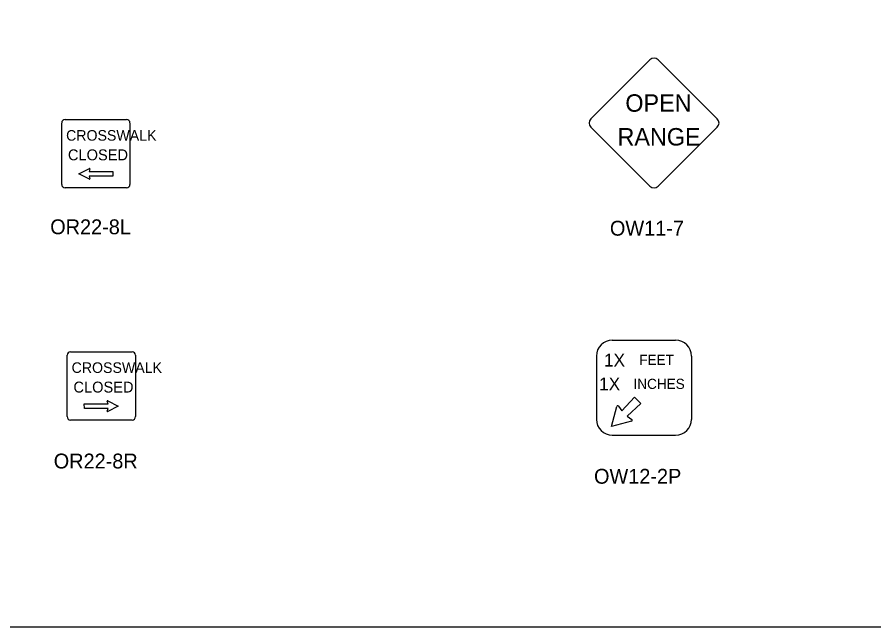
# Model space of a CAD drawing. Extents: x 42133 to 45533, y 41351 to 47951.
# Drawn here: x 42944.1 to 43376.2, y 43601.4 to 43909 of the extents above; entities that cross this region are included whole.
import ezdxf

# ---------------------------------------------------------------- set-up
doc = ezdxf.new("R2010")
doc.units = 0
doc.layers.add('P_ODOT_PLAN_Border', color=7, linetype='Continuous')
doc.layers.add('P_TRAF_SIGN_SignDetails', color=7, linetype='Continuous')

msp = doc.modelspace()

# ---------------------------------------------------------------- linework, layer by layer
at = {"layer": 'P_ODOT_PLAN_Border'}
msp.add_lwpolyline([(42208.34, 43601.35), (43808.34, 43601.35), (43808.34, 44601.35), (42208.34, 44601.35)], close=True, dxfattribs=at)
at = {"layer": 'P_TRAF_SIGN_SignDetails'}
for p, q in [((43263.26, 43887.47), (43233.53, 43857.72)), ((43297.25, 43857.72), (43267.51, 43887.47)), ((42966.6, 43824.61), (42966.6, 43855.6)), ((42968.33, 43857.33), (42999.31, 43857.33)), ((43001.04, 43855.6), (43001.04, 43824.61)), ((43233.53, 43853.49), (43263.27, 43823.74)), ((43267.51, 43823.74), (43297.25, 43853.49)), ((42980.58, 43827.24), (42975.31, 43829.92)), ((42975.32, 43829.94), (42980.59, 43832.65)), ((42992.38, 43828.7), (42980.44, 43828.72)), ((42980.44, 43828.72), (42980.84, 43827.43)), ((42980.84, 43832.46), (42980.45, 43831.12)), ((42980.45, 43831.12), (42992.39, 43831.1)), ((42992.39, 43831.1), (42992.38, 43828.7)), ((42999.31, 43822.89), (42968.33, 43822.89)), ((43244.29, 43746), (43276.25, 43746)), ((42969.38, 43707.43), (42969.38, 43738.42)), ((42971.1, 43740.15), (43002.09, 43740.15)), ((43003.81, 43738.42), (43003.81, 43707.43)), ((43236.3, 43738), (43236.3, 43706.04)), ((43284.25, 43738), (43284.25, 43706.04)), ((43249.15, 43710.42), (43255.48, 43717.2)), ((43255.48, 43717.2), (43258.64, 43714.03)), ((42978.02, 43713.92), (42989.96, 43713.94)), ((42978.03, 43711.52), (42978.02, 43713.92)), ((42989.96, 43713.94), (42989.57, 43715.28)), ((42989.82, 43715.47), (42995.08, 43712.76)), ((42995.1, 43712.74), (42989.83, 43710.06)), ((43243.95, 43702.51), (43246.63, 43712.6)), ((43247.49, 43712.76), (43249.15, 43710.42)), ((43258.64, 43714.03), (43251.86, 43707.71)), ((42989.97, 43711.54), (42978.03, 43711.52)), ((42989.57, 43710.25), (42989.97, 43711.54)), ((43251.86, 43707.71), (43254.2, 43706.04)), ((43002.09, 43705.71), (42971.1, 43705.71)), ((43254.04, 43705.19), (43243.95, 43702.51)), ((43244.29, 43698.05), (43276.25, 43698.05))]:
    msp.add_line(p, q, dxfattribs=at)
for centre, radius, start, end in [((43265.38, 43885.35), 3, 45, 135), ((42968.32, 43855.61), 1.72, 90, 180), ((42999.31, 43855.61), 1.72, 0, 90), ((43235.64, 43855.6), 3, 135, 225), ((43295.13, 43855.6), 3, 315, 45), ((42980.67, 43832.49), 0.179, 353.1683, 117.1809), ((42980.67, 43832.49), 0.179, 353.1694, 117.1811), ((42968.32, 43824.62), 1.72, 180, 270), ((42980.67, 43827.4), 0.179, 243.127, 7.3525), ((42999.31, 43824.62), 1.72, 270, 0), ((43265.38, 43825.86), 3, 225, 315), ((43244.29, 43738.01), 7.99, 90, 180), ((43244.29, 43738.01), 7.99, 90, 180), ((43276.26, 43738.01), 7.99, 0, 90), ((43276.26, 43738.01), 7.99, 0, 90), ((42971.09, 43738.43), 1.72, 90, 180), ((43002.08, 43738.43), 1.72, 0, 90), ((42989.74, 43715.31), 0.179, 62.8191, 186.8317), ((42989.74, 43715.31), 0.179, 62.8189, 186.8306), ((43247.09, 43712.48), 0.479, 35.5377, 165.1414), ((42989.74, 43710.22), 0.179, 172.6475, 296.873), ((42971.09, 43707.44), 1.72, 180, 270), ((43002.08, 43707.44), 1.72, 270, 0), ((43244.29, 43706.04), 7.99, 180, 270), ((43253.92, 43705.65), 0.479, 284.8586, 54.4623), ((43276.26, 43706.04), 7.99, 270, 0)]:
    msp.add_arc(centre, radius, start, end, dxfattribs=at)

# ---------------------------------------------------------------- texts
for s, height, p in [('OPEN', 8.808, (43250.89, 43861.28)), ('CROSSWALK', 5.336, (42968.82, 43846.68)), ('RANGE', 8.808, (43246.94, 43844.24)), ('CLOSED', 5.51, (42969.76, 43836.77)), ('OR22-8L', 7.5, (42960.81, 43799.48)), ('OW11-7', 7.5, (43243.1, 43798.76)), ('1X', 6.477, (43240.13, 43732.71)), ('FEET', 5.114, (43257.91, 43733.53)), ('CROSSWALK', 5.336, (42971.6, 43729.5)), ('CLOSED', 5.51, (42972.53, 43719.59)), ('1X', 6.477, (43237.67, 43720.7)), ('INCHES', 5.114, (43255.01, 43721.42)), ('OR22-8R', 7.5, (42962.58, 43681.28)), ('OW12-2P', 7.5, (43235.09, 43673.59))]:
    msp.add_text(s, height=height, dxfattribs=at).set_placement(p)

doc.saveas('drawing.dxf')
